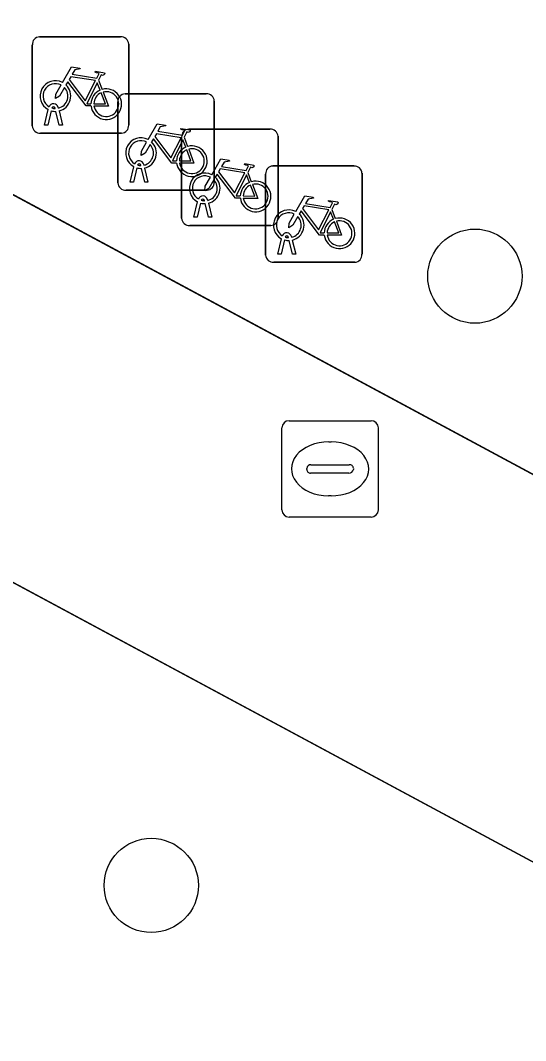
# Model space of a CAD drawing. Extents: x 159489 to 160304, y 383825 to 384531.
# Drawn here: x 159588.71 to 159593.95, y 384319.71 to 384330.3 of the extents above; entities that cross this region are included whole.
import ezdxf

# ---------------------------------------------------------------- set-up
doc = ezdxf.new("R2010")
doc.units = 0
for name, color, linetype in [('IMGEO_Boom', 7, 'Continuous'), ('IMGEO_Fietsenrek', 7, 'Continuous'), ('IMGEO_Groenvoorziening', 7, 'Continuous'), ('IMGEO_Rijbaan_lokaal_gesloten', 7, 'Continuous'), ('IMGEO_Rioolput', 7, 'Continuous'), ('IMGEO_Voetpad_open', 7, 'Continuous')]:
    doc.layers.add(name, color=color, linetype=linetype)

msp = doc.modelspace()

# ---------------------------------------------------------------- linework, layer by layer
at = {"layer": 'IMGEO_Boom'}
for centre in [(159593.423, 384327.642), (159590.066, 384321.317)]:
    msp.add_circle(centre, 0.489, dxfattribs=at)
at = {"layer": 'IMGEO_Fietsenrek'}
for p, q in [((159588.907, 384330.127), (159589.748, 384330.127)), ((159589.748, 384330.127), (159588.907, 384330.127)), ((159588.832, 384329.202), (159588.832, 384330.043)), ((159588.832, 384330.043), (159588.832, 384329.202)), ((159589.832, 384330.052), (159589.832, 384329.211)), ((159589.832, 384329.211), (159589.832, 384330.052)), ((159589.519, 384329.676), (159589.555, 384329.581)), ((159589.795, 384329.535), (159590.636, 384329.535)), ((159590.636, 384329.535), (159589.795, 384329.535)), ((159589.07, 384329.383), (159589.069, 384329.387)), ((159589.101, 384329.394), (159589.102, 384329.387)), ((159589.72, 384328.61), (159589.72, 384329.451)), ((159589.72, 384329.451), (159589.72, 384328.61)), ((159590.72, 384329.46), (159590.72, 384328.619)), ((159590.72, 384328.619), (159590.72, 384329.46)), ((159588.959, 384329.211), (159588.998, 384329.371)), ((159589.028, 384329.359), (159588.993, 384329.211)), ((159589.111, 384329.211), (159589.077, 384329.353)), ((159589.109, 384329.357), (159589.144, 384329.211)), ((159588.993, 384329.211), (159588.959, 384329.211)), ((159589.144, 384329.211), (159589.111, 384329.211)), ((159590.456, 384329.169), (159591.297, 384329.169)), ((159591.297, 384329.169), (159590.456, 384329.169)), ((159589.757, 384329.127), (159588.916, 384329.127)), ((159588.916, 384329.127), (159589.757, 384329.127)), ((159590.381, 384328.244), (159590.381, 384329.085)), ((159590.381, 384329.085), (159590.381, 384328.244)), ((159590.407, 384329.084), (159590.443, 384328.989)), ((159591.381, 384329.094), (159591.381, 384328.253)), ((159591.381, 384328.253), (159591.381, 384329.094)), ((159589.847, 384328.619), (159589.886, 384328.779)), ((159589.916, 384328.767), (159589.881, 384328.619)), ((159589.958, 384328.791), (159589.957, 384328.795)), ((159589.999, 384328.619), (159589.965, 384328.761)), ((159589.989, 384328.802), (159589.99, 384328.795)), ((159589.997, 384328.765), (159590.032, 384328.619)), ((159591.327, 384328.786), (159592.168, 384328.786)), ((159592.168, 384328.786), (159591.327, 384328.786)), ((159591.068, 384328.718), (159591.104, 384328.623)), ((159591.252, 384327.861), (159591.252, 384328.702)), ((159591.252, 384328.702), (159591.252, 384327.861)), ((159592.252, 384328.711), (159592.252, 384327.87)), ((159592.252, 384327.87), (159592.252, 384328.711)), ((159590.645, 384328.535), (159589.804, 384328.535)), ((159589.804, 384328.535), (159590.645, 384328.535)), ((159589.881, 384328.619), (159589.847, 384328.619)), ((159590.032, 384328.619), (159589.999, 384328.619)), ((159590.619, 384328.425), (159590.618, 384328.429)), ((159590.65, 384328.436), (159590.651, 384328.429)), ((159590.508, 384328.253), (159590.547, 384328.413)), ((159590.577, 384328.401), (159590.542, 384328.253)), ((159590.66, 384328.253), (159590.626, 384328.395)), ((159590.658, 384328.399), (159590.693, 384328.253)), ((159591.939, 384328.335), (159591.975, 384328.24)), ((159590.542, 384328.253), (159590.508, 384328.253)), ((159590.693, 384328.253), (159590.66, 384328.253)), ((159591.306, 384328.169), (159590.465, 384328.169)), ((159590.465, 384328.169), (159591.306, 384328.169)), ((159591.379, 384327.87), (159591.418, 384328.03)), ((159591.448, 384328.018), (159591.413, 384327.87)), ((159591.49, 384328.042), (159591.489, 384328.046)), ((159591.531, 384327.87), (159591.497, 384328.012)), ((159591.521, 384328.053), (159591.522, 384328.046)), ((159591.529, 384328.016), (159591.564, 384327.87)), ((159591.413, 384327.87), (159591.379, 384327.87)), ((159591.564, 384327.87), (159591.531, 384327.87)), ((159592.177, 384327.786), (159591.336, 384327.786)), ((159591.336, 384327.786), (159592.177, 384327.786))]:
    msp.add_line(p, q, dxfattribs=at)
for points in [[(159589.145, 384329.653), (159589.24, 384329.817), (159589.326, 384329.803), (159589.328, 384329.794), (159589.272, 384329.783), (159589.245, 384329.738), (159589.501, 384329.697)], [(159589.488, 384329.672), (159589.231, 384329.713), (159589.214, 384329.684), (159589.381, 384329.464), (159589.488, 384329.672)], [(159589.501, 384329.697), (159589.526, 384329.746), (159589.52, 384329.75), (159589.497, 384329.754), (159589.485, 384329.761), (159589.484, 384329.764), (159589.486, 384329.769), (159589.581, 384329.754), (159589.583, 384329.744), (159589.573, 384329.731), (159589.561, 384329.725), (159589.547, 384329.731), (159589.519, 384329.676)], [(159589.166, 384329.601), (159589.114, 384329.511), (159589.074, 384329.486), (159589.075, 384329.533), (159589.13, 384329.627)], [(159589.441, 384329.409), (159589.391, 384329.409), (159589.2, 384329.66), (159589.181, 384329.628)], [(159589.536, 384329.574), (159589.506, 384329.651), (159589.397, 384329.433), (159589.44, 384329.433)], [(159589.47, 384329.433), (159589.59, 384329.432), (159589.546, 384329.546)], [(159589.566, 384329.553), (159589.621, 384329.408), (159589.471, 384329.408)], [(159590.033, 384329.061), (159590.128, 384329.225), (159590.214, 384329.211), (159590.216, 384329.202), (159590.16, 384329.191), (159590.133, 384329.146), (159590.389, 384329.105)], [(159590.389, 384329.105), (159590.414, 384329.154), (159590.408, 384329.158), (159590.385, 384329.162), (159590.373, 384329.169), (159590.372, 384329.172), (159590.374, 384329.177), (159590.469, 384329.162), (159590.471, 384329.152), (159590.461, 384329.139), (159590.449, 384329.133), (159590.435, 384329.139), (159590.407, 384329.084)], [(159590.329, 384328.817), (159590.279, 384328.817), (159590.088, 384329.068), (159590.069, 384329.036)], [(159590.376, 384329.08), (159590.119, 384329.121), (159590.102, 384329.092), (159590.269, 384328.872), (159590.376, 384329.08)], [(159590.424, 384328.982), (159590.394, 384329.059), (159590.285, 384328.841), (159590.328, 384328.841)], [(159590.054, 384329.009), (159590.002, 384328.919), (159589.962, 384328.894), (159589.963, 384328.941), (159590.018, 384329.035)], [(159590.358, 384328.841), (159590.478, 384328.84), (159590.434, 384328.954)], [(159590.454, 384328.961), (159590.509, 384328.816), (159590.359, 384328.816)], [(159590.694, 384328.695), (159590.789, 384328.859), (159590.875, 384328.845), (159590.877, 384328.836), (159590.821, 384328.825), (159590.794, 384328.78), (159591.05, 384328.739)], [(159591.037, 384328.714), (159590.78, 384328.755), (159590.763, 384328.726), (159590.93, 384328.506), (159591.037, 384328.714)], [(159591.05, 384328.739), (159591.075, 384328.788), (159591.069, 384328.792), (159591.046, 384328.796), (159591.034, 384328.803), (159591.033, 384328.806), (159591.035, 384328.811), (159591.13, 384328.796), (159591.132, 384328.786), (159591.122, 384328.773), (159591.11, 384328.767), (159591.096, 384328.773), (159591.068, 384328.718)], [(159590.715, 384328.643), (159590.663, 384328.553), (159590.623, 384328.528), (159590.624, 384328.575), (159590.679, 384328.669)], [(159590.99, 384328.451), (159590.94, 384328.451), (159590.749, 384328.702), (159590.73, 384328.67)], [(159591.085, 384328.616), (159591.055, 384328.693), (159590.946, 384328.475), (159590.989, 384328.475)], [(159591.019, 384328.475), (159591.139, 384328.474), (159591.095, 384328.588)], [(159591.115, 384328.595), (159591.17, 384328.45), (159591.02, 384328.45)], [(159591.565, 384328.312), (159591.66, 384328.476), (159591.746, 384328.462), (159591.748, 384328.453), (159591.692, 384328.442), (159591.665, 384328.397), (159591.921, 384328.356)], [(159591.921, 384328.356), (159591.946, 384328.405), (159591.94, 384328.409), (159591.917, 384328.413), (159591.905, 384328.42), (159591.904, 384328.423), (159591.906, 384328.428), (159592.001, 384328.413), (159592.003, 384328.403), (159591.993, 384328.39), (159591.981, 384328.384), (159591.967, 384328.39), (159591.939, 384328.335)], [(159591.861, 384328.068), (159591.811, 384328.068), (159591.62, 384328.319), (159591.601, 384328.287)], [(159591.908, 384328.331), (159591.651, 384328.372), (159591.634, 384328.343), (159591.801, 384328.123), (159591.908, 384328.331)], [(159591.586, 384328.26), (159591.534, 384328.17), (159591.494, 384328.145), (159591.495, 384328.192), (159591.55, 384328.286)], [(159591.956, 384328.233), (159591.926, 384328.31), (159591.817, 384328.092), (159591.86, 384328.092)], [(159591.986, 384328.212), (159592.041, 384328.067), (159591.891, 384328.067)], [(159591.89, 384328.092), (159592.01, 384328.091), (159591.966, 384328.205)]]:
    msp.add_lwpolyline(points, dxfattribs=at)
for centre, radius, start, end in [((159588.91, 384330.049), 0.0779, 92.4484, 184.2845), ((159588.91, 384330.049), 0.0779, 92.4484, 184.2845), ((159589.754, 384330.049), 0.0779, 2.4484, 94.2845), ((159589.754, 384330.049), 0.0779, 2.4484, 94.2845), ((159589.072, 384329.512), 0.159, 62.6766, 242.1369), ((159589.072, 384329.512), 0.129, 63.3192, 238.903), ((159589.072, 384329.512), 0.129, 283.6043, 43.4302), ((159589.072, 384329.512), 0.159, 283.5766, 46.6042), ((159589.599, 384329.428), 0.159, 113.3408, 178.3217), ((159589.599, 384329.428), 0.159, 187.0065, 105.7708), ((159589.599, 384329.428), 0.129, 113.923, 177.9556), ((159589.599, 384329.428), 0.129, 188.6715, 104.5883), ((159589.798, 384329.457), 0.0779, 92.4484, 184.2845), ((159589.798, 384329.457), 0.0779, 92.4484, 184.2845), ((159590.642, 384329.457), 0.0779, 2.4484, 94.2845), ((159590.642, 384329.457), 0.0779, 2.4484, 94.2845), ((159589.052, 384329.383), 0.0499, 12.8025, 158.6934), ((159589.052, 384329.383), 0.0174, 12.8025, 163.4502), ((159589.072, 384329.512), 0.129, 253.415, 269.0204), ((159589.072, 384329.512), 0.159, 253.9967, 271.7867), ((159588.91, 384329.205), 0.0779, 182.4484, 274.2845), ((159588.91, 384329.205), 0.0779, 182.4484, 274.2845), ((159589.754, 384329.205), 0.0779, 272.4484, 4.2845), ((159589.754, 384329.205), 0.0779, 272.4484, 4.2845), ((159590.459, 384329.091), 0.0779, 92.4484, 184.2845), ((159590.459, 384329.091), 0.0779, 92.4484, 184.2845), ((159591.303, 384329.091), 0.0779, 2.4484, 94.2845), ((159591.303, 384329.091), 0.0779, 2.4484, 94.2845), ((159589.96, 384328.92), 0.159, 62.6766, 242.1369), ((159589.96, 384328.92), 0.129, 63.3192, 238.903), ((159589.96, 384328.92), 0.129, 283.6043, 43.4302), ((159589.96, 384328.92), 0.159, 283.5766, 46.6042), ((159590.487, 384328.836), 0.159, 113.3408, 178.3217), ((159590.487, 384328.836), 0.159, 187.0065, 105.7708), ((159590.487, 384328.836), 0.129, 113.923, 177.9556), ((159590.487, 384328.836), 0.129, 188.6715, 104.5883), ((159589.94, 384328.791), 0.0499, 12.8025, 158.6934), ((159589.96, 384328.92), 0.159, 253.9967, 271.7867), ((159589.94, 384328.791), 0.0174, 12.8025, 163.4502), ((159589.96, 384328.92), 0.129, 253.415, 269.0204), ((159591.33, 384328.708), 0.0779, 92.4484, 184.2845), ((159591.33, 384328.708), 0.0779, 92.4484, 184.2845), ((159592.174, 384328.708), 0.0779, 2.4484, 94.2845), ((159592.174, 384328.708), 0.0779, 2.4484, 94.2845), ((159590.621, 384328.554), 0.159, 62.6766, 242.1369), ((159590.621, 384328.554), 0.129, 63.3192, 238.903), ((159590.621, 384328.554), 0.129, 283.6043, 43.4302), ((159590.621, 384328.554), 0.159, 283.5766, 46.6042), ((159589.798, 384328.613), 0.0779, 182.4484, 274.2845), ((159589.798, 384328.613), 0.0779, 182.4484, 274.2845), ((159590.642, 384328.613), 0.0779, 272.4484, 4.2845), ((159590.642, 384328.613), 0.0779, 272.4484, 4.2845), ((159591.148, 384328.47), 0.159, 113.3408, 178.3217), ((159591.148, 384328.47), 0.159, 187.0065, 105.7708), ((159591.148, 384328.47), 0.129, 113.923, 177.9556), ((159591.148, 384328.47), 0.129, 188.6715, 104.5883), ((159590.601, 384328.425), 0.0499, 12.8025, 158.6934), ((159590.601, 384328.425), 0.0174, 12.8025, 163.4502), ((159590.621, 384328.554), 0.129, 253.415, 269.0204), ((159590.621, 384328.554), 0.159, 253.9967, 271.7867), ((159591.492, 384328.171), 0.159, 62.6766, 242.1369), ((159590.459, 384328.247), 0.0779, 182.4484, 274.2845), ((159590.459, 384328.247), 0.0779, 182.4484, 274.2845), ((159591.303, 384328.247), 0.0779, 272.4484, 4.2845), ((159591.303, 384328.247), 0.0779, 272.4484, 4.2845), ((159591.492, 384328.171), 0.129, 63.3192, 238.903), ((159591.492, 384328.171), 0.129, 283.6043, 43.4302), ((159591.492, 384328.171), 0.159, 283.5766, 46.6042), ((159592.019, 384328.087), 0.159, 113.3408, 178.3217), ((159592.019, 384328.087), 0.159, 187.0065, 105.7708), ((159592.019, 384328.087), 0.129, 188.6715, 104.5883), ((159592.019, 384328.087), 0.129, 113.923, 177.9556), ((159591.472, 384328.042), 0.0499, 12.8025, 158.6934), ((159591.492, 384328.171), 0.159, 253.9967, 271.7867), ((159591.472, 384328.042), 0.0174, 12.8025, 163.4502), ((159591.492, 384328.171), 0.129, 253.415, 269.0204), ((159591.33, 384327.864), 0.0779, 182.4484, 274.2845), ((159591.33, 384327.864), 0.0779, 182.4484, 274.2845), ((159592.174, 384327.864), 0.0779, 272.4484, 4.2845), ((159592.174, 384327.864), 0.0779, 272.4484, 4.2845)]:
    msp.add_arc(centre, radius, start, end, dxfattribs=at)
at = {"layer": 'IMGEO_Groenvoorziening'}
msp.add_lwpolyline([(159642.124, 384281.15), (159648.201, 384292.407), (159580.7, 384328.729)], dxfattribs=at)
at = {"layer": 'IMGEO_Rijbaan_lokaal_gesloten'}
msp.add_lwpolyline([(159660.257, 384289.932), (159577.41, 384334.529), (159578.411, 384329.953), (159580.7, 384328.729), (159648.201, 384292.407), (159658.313, 384286.981), (159698.746, 384265.2), (159711.716, 384258.252), (159772.562, 384225.477)], dxfattribs=at)
at = {"layer": 'IMGEO_Rioolput'}
for p, q in [((159591.495, 384326.141), (159592.347, 384326.141)), ((159591.42, 384325.215), (159591.42, 384326.067)), ((159592.421, 384326.067), (159592.421, 384325.215)), ((159591.908, 384325.921), (159591.933, 384325.921)), ((159591.722, 384325.684), (159592.12, 384325.684)), ((159591.679, 384325.635), (159591.679, 384325.647)), ((159592.117, 384325.598), (159591.719, 384325.598)), ((159592.163, 384325.647), (159592.163, 384325.635)), ((159591.931, 384325.361), (159591.906, 384325.361)), ((159592.347, 384325.141), (159591.495, 384325.141))]:
    msp.add_line(p, q, dxfattribs=at)
for points in [[(159591.495, 384326.141), (159592.347, 384326.141)], [(159591.42, 384325.215), (159591.42, 384326.067)], [(159592.421, 384326.067), (159592.421, 384325.215)], [(159592.347, 384325.141), (159591.495, 384325.141)]]:
    msp.add_lwpolyline(points, dxfattribs=at)
for centre, radius, start, end in [((159591.497, 384326.065), 0.0765, 91.552, 178.448), ((159591.497, 384326.065), 0.0765, 91.552, 178.448), ((159592.345, 384326.065), 0.0765, 1.552, 88.448), ((159592.345, 384326.065), 0.0765, 1.552, 88.448), ((159591.719, 384325.644), 0.0403, 85.8775, 175.7526), ((159592.124, 384325.646), 0.0386, 1.7309, 96.639), ((159591.716, 384325.634), 0.0366, 178.938, 274.7102), ((159592.12, 384325.641), 0.043, 264.8664, 352.4533), ((159591.497, 384325.217), 0.0765, 181.552, 268.448), ((159591.497, 384325.217), 0.0765, 181.552, 268.448), ((159592.345, 384325.217), 0.0765, 271.552, 358.448), ((159592.345, 384325.217), 0.0765, 271.552, 358.448)]:
    msp.add_arc(centre, radius, start, end, dxfattribs=at)
for centre, major_axis, ratio, start_param, end_param in [((159591.907, 384325.641), (-0.387, 0.002), 0.722429, 4.712389, 7.853982), ((159591.932, 384325.641), (-0.39, 0.002), 0.717154, 1.570796, 4.712389)]:
    msp.add_ellipse(centre, major_axis=major_axis, ratio=ratio, start_param=start_param, end_param=end_param, dxfattribs=at)
at = {"layer": 'IMGEO_Voetpad_open'}
msp.add_lwpolyline([(159576.419, 384335.063), (159577.378, 384334.543), (159577.41, 384334.529), (159660.257, 384289.932)], dxfattribs=at)

doc.saveas('drawing.dxf')
